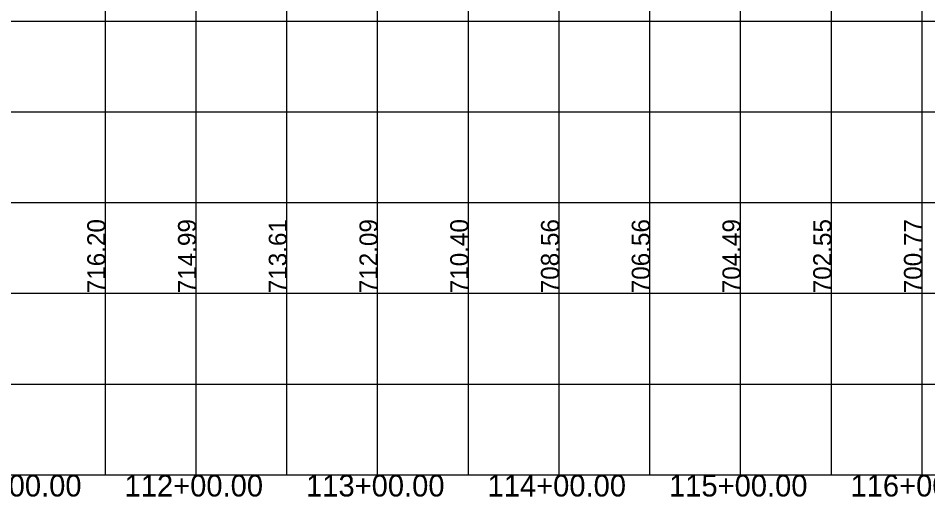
# Model space of a CAD drawing. Extents: x -7164 to 2214450, y -19642 to 253469.
# Drawn here: x 5102 to 5603, y -3012 to -2748 of the extents above; entities that cross this region are included whole.
import ezdxf

# ---------------------------------------------------------------- set-up
doc = ezdxf.new("R2010")
doc.units = 0
for name, color, linetype in [('DESIGN - PROFILE - Proposed Text', 7, 'Continuous'), ('DESIGN - SCRATCH - User 1', 7, 'Continuous'), ('DESIGN - SCRATCH - User 2', 7, 'Continuous'), ('DESIGN - SHEET - Light Grid', 7, 'Continuous')]:
    doc.layers.add(name, color=color, linetype=linetype)

msp = doc.modelspace()

# ---------------------------------------------------------------- linework, layer by layer
at = {"layer": 'DESIGN - SCRATCH - User 1'}
msp.add_line((0, -3000), (12400, -3000), dxfattribs=at)
msp.add_line((0, -3000), (12400, -3000), dxfattribs=at)
at = {"layer": 'DESIGN - SHEET - Light Grid'}
for p, q in [((5150, -3000), (5150, -1000)), ((5150, -3000), (5150, -1000)), ((5200, -3000), (5200, -1000)), ((5200, -3000), (5200, -1000)), ((5250, -3000), (5250, -1000)), ((5250, -3000), (5250, -1000)), ((5300, -3000), (5300, -1000)), ((5300, -3000), (5300, -1000)), ((5350, -3000), (5350, -1000)), ((5350, -3000), (5350, -1000)), ((5400, -3000), (5400, -1000)), ((5400, -3000), (5400, -1000)), ((5450, -3000), (5450, -1000)), ((5450, -3000), (5450, -1000)), ((5500, -3000), (5500, -1000)), ((5500, -3000), (5500, -1000)), ((5550, -3000), (5550, -1000)), ((5550, -3000), (5550, -1000)), ((5600, -3000), (5600, -1000)), ((5600, -3000), (5600, -1000)), ((0, -2750), (12400, -2750)), ((0, -2750), (12400, -2750)), ((0, -2800), (12400, -2800)), ((0, -2800), (12400, -2800)), ((0, -2850), (12400, -2850)), ((0, -2850), (12400, -2850)), ((0, -2900), (12400, -2900)), ((0, -2900), (12400, -2900)), ((0, -2950), (12400, -2950)), ((0, -2950), (12400, -2950)), ((-1000, -3000), (11000, -3000)), ((-1000, -3000), (11000, -3000))]:
    msp.add_line(p, q, dxfattribs=at)

# ---------------------------------------------------------------- texts
at = {"layer": 'DESIGN - PROFILE - Proposed Text'}
for s, p in [('716.20', (5150, -2900)), ('716.20', (5150, -2900)), ('714.99', (5200, -2900)), ('714.99', (5200, -2900)), ('713.61', (5250, -2900)), ('713.61', (5250, -2900)), ('712.09', (5300, -2900)), ('712.09', (5300, -2900)), ('710.40', (5350, -2900)), ('710.40', (5350, -2900)), ('708.56', (5400, -2900)), ('708.56', (5400, -2900)), ('706.56', (5450, -2900)), ('706.56', (5450, -2900)), ('704.49', (5500, -2900)), ('704.49', (5500, -2900)), ('702.55', (5550, -2900)), ('702.55', (5550, -2900)), ('700.77', (5600, -2900)), ('700.77', (5600, -2900))]:
    msp.add_text(s, height=10, rotation=90, dxfattribs=at).set_placement(p)
at = {"layer": 'DESIGN - SCRATCH - User 2'}
for s, p in [('111+00.00', (5060.56, -3012)), ('112+00.00', (5160.56, -3012)), ('113+00.00', (5260.56, -3012)), ('114+00.00', (5360.56, -3012)), ('115+00.00', (5460.56, -3012)), ('116+00.00', (5560.56, -3012))]:
    msp.add_text(s, height=12, dxfattribs=at).set_placement(p)

doc.saveas('drawing.dxf')
